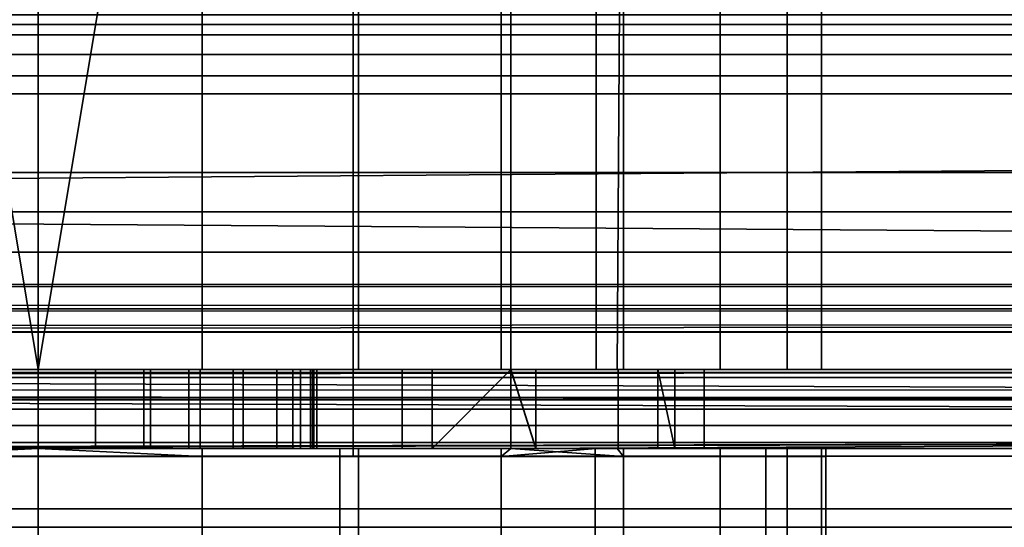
# Model space of a CAD drawing. Header units: millimetres. Extents: x -503 to 6703, y -110 to 193.
# Tile 409 of 656: x 1195.76 to 1208.27, y -29 to -22.56. Entities that reach past the tile are written whole.
import ezdxf

# ---------------------------------------------------------------- set-up
doc = ezdxf.new("R2010")
doc.units = ezdxf.units.MM
doc.layers.add('151', color=7, linetype='Continuous', true_color=0xffffff)

# ---------------------------------------------------------------- blocks, each defined once
blk = doc.blocks.new('UG_SURFACE_106')
at = {"layer": '151', "color": 252, "linetype": 'Continuous', "lineweight": 35}
for points in [[(1192, -13.4, 1108), (1200, -13.4, 1108), (1200, -28.1, 1108), (1192, -28.1, 1108)], [(1200, -13.4, 1100), (1192, -13.4, 1100), (1192, -28.1, 1100), (1200, -28.1, 1100)], [(1200, -13.4, 1108), (1200, -13.4, 1100), (1200, -28.1, 1100), (1200, -28.1, 1108)], [(1218, -14.5, 1159), (1144, -14.5, 1159), (1144, -27, 1159), (1218, -27, 1159)], [(1144, -14.5, 1002), (1218, -14.5, 1002), (1218, -27, 1002), (1144, -27, 1002)], [(1202, -14.5, 1003), (1190, -14.5, 1003), (1190, -27, 1003), (1202, -27, 1003)], [(1190, -14.5, 1158), (1202, -14.5, 1158), (1202, -27, 1158), (1190, -27, 1158)], [(1196, -14.5, 1094), (1196, -27, 1094), (1191.933, -27, 1094.864), (1191.933, -14.5, 1094.864)], [(1198.079, -14.5, 1113.781), (1193.921, -14.5, 1113.781), (1196, -27, 1114)], [(1193.921, -14.5, 1113.781), (1193.921, -27, 1113.781), (1196, -27, 1114)], [(1200.067, -14.5, 1094.864), (1200.067, -27, 1094.864), (1196, -27, 1094), (1196, -14.5, 1094)], [(1196, -27, 1114), (1198.079, -27, 1113.781), (1198.079, -14.5, 1113.781)], [(1198.079, -14.5, 1113.781), (1198.079, -27, 1113.781), (1201.878, -27, 1112.09), (1201.878, -14.5, 1112.09)], [(1202, -27, 1096.269), (1200.067, -27, 1094.864), (1200.067, -14.5, 1094.864), (1202, -14.5, 1096.269)], [(1202, -14.5, 1111.955), (1201.878, -14.5, 1112.09), (1201.878, -27, 1112.09), (1202, -27, 1111.955)], [(1208.75, -14.5, 1003), (1202, -14.5, 1003), (1202, -27, 1003), (1208.75, -27, 1003)], [(1202, -14.5, 1158), (1208.75, -14.5, 1158), (1208.75, -27, 1158), (1202, -27, 1158)], [(1203.085, -14.5, 1110.75), (1202, -14.5, 1111.955), (1202, -27, 1111.955), (1203.085, -27, 1110.75)], [(1203.351, -27, 1097.25), (1202, -27, 1096.269), (1202, -14.5, 1096.269), (1203.431, -14.5, 1097.309)], [(1203.085, -27, 1110.75), (1204.66, -27, 1109), (1204.66, -14.5, 1109), (1203.085, -14.5, 1110.75)], [(1203.431, -14.5, 1097.309), (1203.431, -27, 1097.309), (1203.351, -27, 1097.25)], [(1205.511, -14.5, 1100.91), (1205.511, -27, 1100.91), (1203.431, -27, 1097.309), (1203.431, -14.5, 1097.309)], [(1204.66, -14.5, 1109), (1204.66, -27, 1109), (1205.945, -27, 1105.045), (1205.945, -14.5, 1105.045)], [(1205.945, -14.5, 1105.045), (1205.945, -27, 1105.045), (1205.511, -27, 1100.91), (1205.511, -14.5, 1100.91)], [(1218, -27, 1159), (1144, -27, 1159), (1144, -27.383, 1158.924), (1217.968, -27.383, 1158.924)], [(1217.968, -27.383, 1002.076), (1144, -27.383, 1002.076), (1144, -27, 1002), (1218, -27, 1002)], [(1202, -27, 1129.75), (1190, -27, 1129.75), (1195.272, -27, 1145.576), (1196.728, -27, 1145.576)], [(1190, -27, 1158), (1202, -27, 1158), (1196, -27, 1152.5), (1194.576, -27, 1152.197)], [(1190, -27, 1090.5), (1202, -27, 1090.5), (1196, -27, 1087), (1194.661, -27, 1086.734)], [(1192.5, -27, 1081.5), (1196, -27, 1040.5), (1192.544, -27, 1039.765), (1190, -27, 1090.5)], [(1190, -27, 1003), (1194.087, -27, 1008.381), (1196, -27, 1008)], [(1196, -27, 1008), (1197.913, -27, 1008.381), (1202, -27, 1003), (1190, -27, 1003)], [(1202, -27, 1090.5), (1190, -27, 1090.5), (1196, -27, 1094), (1200.067, -27, 1094.864)], [(1191.933, -27, 1094.864), (1196, -27, 1094), (1190, -27, 1090.5)], [(1196, -27, 1114), (1193.921, -27, 1113.781), (1190, -27, 1129.75), (1202, -27, 1129.75)], [(1199.457, -27, 1039.765), (1192.5, -27, 1081.5), (1192.766, -27, 1080.161)], [(1192.5, -27, 1081.5), (1199.457, -27, 1039.765), (1196, -27, 1040.5)], [(1192.544, -28, 1039.765), (1192.544, -27, 1039.765), (1196, -27, 1040.5), (1196, -28, 1040.5)], [(1202, -27, 1037.918), (1192.766, -27, 1080.161), (1193.525, -27, 1079.025)], [(1192.766, -27, 1080.161), (1202, -27, 1037.918), (1199.457, -27, 1039.765)], [(1193.525, -27, 1079.025), (1194.661, -27, 1078.266), (1202, -27, 1037.918)], [(1196, -28, 1008), (1196, -27, 1008), (1194.087, -27, 1008.381), (1194.087, -28, 1008.381)], [(1194.576, -28, 1152.197), (1194.576, -27, 1152.197), (1196, -27, 1152.5), (1196, -28, 1152.5)], [(1194.661, -28, 1086.734), (1194.661, -27, 1086.734), (1196, -27, 1087), (1196, -28, 1087)], [(1196, -28, 1078), (1196, -27, 1078), (1194.661, -27, 1078.266), (1194.661, -28, 1078.266)], [(1202, -27, 1037.918), (1194.661, -27, 1078.266), (1196, -27, 1078)], [(1196.728, -28, 1145.576), (1196.728, -27, 1145.576), (1195.272, -27, 1145.576), (1195.272, -28, 1145.576)], [(1196, -28, 1040.5), (1196, -27, 1040.5), (1199.457, -27, 1039.765), (1199.457, -28, 1039.765)], [(1197.913, -28, 1008.381), (1197.913, -27, 1008.381), (1196, -27, 1008), (1196, -28, 1008)], [(1196, -28, 1087), (1196, -27, 1087), (1197.339, -27, 1086.734), (1197.339, -28, 1086.734)], [(1197.339, -28, 1078.266), (1197.339, -27, 1078.266), (1196, -27, 1078), (1196, -28, 1078)], [(1196, -28, 1152.5), (1196, -27, 1152.5), (1197.424, -27, 1152.197), (1197.424, -28, 1152.197)], [(1196, -27, 1078), (1197.339, -27, 1078.266), (1202, -27, 1037.918)], [(1197.339, -27, 1086.734), (1196, -27, 1087), (1202, -27, 1090.5)], [(1202, -27, 1129.75), (1198.079, -27, 1113.781), (1196, -27, 1114)], [(1197.424, -27, 1152.197), (1196, -27, 1152.5), (1202, -27, 1158)], [(1198.057, -28, 1146.168), (1198.057, -27, 1146.168), (1196.728, -27, 1145.576), (1196.728, -28, 1145.576)], [(1196.728, -27, 1145.576), (1198.057, -27, 1146.168), (1202, -27, 1129.75)], [(1197.339, -28, 1086.734), (1197.339, -27, 1086.734), (1198.475, -27, 1085.975), (1198.475, -28, 1085.975)], [(1198.475, -28, 1079.025), (1198.475, -27, 1079.025), (1197.339, -27, 1078.266), (1197.339, -28, 1078.266)], [(1198.475, -27, 1085.975), (1197.339, -27, 1086.734), (1202, -27, 1090.5)], [(1202, -27, 1037.918), (1197.339, -27, 1078.266), (1198.475, -27, 1079.025)], [(1197.424, -28, 1152.197), (1197.424, -27, 1152.197), (1198.601, -27, 1151.342), (1198.601, -28, 1151.342)], [(1202, -27, 1158), (1198.601, -27, 1151.342), (1197.424, -27, 1152.197)], [(1199.535, -28, 1009.465), (1199.535, -27, 1009.465), (1197.913, -27, 1008.381), (1197.913, -28, 1008.381)], [(1202, -27, 1003), (1197.913, -27, 1008.381), (1199.535, -27, 1009.465)], [(1199.031, -28, 1147.25), (1199.031, -27, 1147.25), (1198.057, -27, 1146.168), (1198.057, -28, 1146.168)], [(1202, -27, 1129.75), (1198.057, -27, 1146.168), (1199.031, -27, 1147.25)], [(1202, -27, 1129.75), (1201.878, -27, 1112.09), (1198.079, -27, 1113.781)], [(1198.475, -28, 1085.975), (1198.475, -27, 1085.975), (1199.234, -27, 1084.839), (1199.234, -28, 1084.839)], [(1199.234, -28, 1080.161), (1199.234, -27, 1080.161), (1198.475, -27, 1079.025), (1198.475, -28, 1079.025)], [(1202, -27, 1090.5), (1199.234, -27, 1084.839), (1198.475, -27, 1085.975)], [(1198.475, -27, 1079.025), (1199.234, -27, 1080.161), (1202, -27, 1037.918)], [(1198.601, -28, 1151.342), (1198.601, -27, 1151.342), (1199.329, -27, 1150.082), (1199.329, -28, 1150.082)], [(1202, -27, 1158), (1199.329, -27, 1150.082), (1198.601, -27, 1151.342)], [(1199.481, -28, 1148.634), (1199.481, -27, 1148.634), (1199.031, -27, 1147.25), (1199.031, -28, 1147.25)], [(1199.031, -27, 1147.25), (1199.481, -27, 1148.634), (1202, -27, 1129.75)], [(1199.234, -28, 1084.839), (1199.234, -27, 1084.839), (1199.5, -27, 1083.5), (1199.5, -28, 1083.5)], [(1199.5, -28, 1081.5), (1199.5, -27, 1081.5), (1199.234, -27, 1080.161), (1199.234, -28, 1080.161)], [(1202, -27, 1090.5), (1202, -27, 1037.918), (1199.234, -27, 1080.161), (1199.5, -27, 1081.5)], [(1199.5, -27, 1083.5), (1199.234, -27, 1084.839), (1202, -27, 1090.5)], [(1199.329, -28, 1150.082), (1199.329, -27, 1150.082), (1199.481, -27, 1148.634), (1199.481, -28, 1148.634)], [(1199.481, -27, 1148.634), (1199.329, -27, 1150.082), (1202, -27, 1158), (1202, -27, 1129.75)], [(1202, -28, 1037.918), (1199.457, -28, 1039.765), (1199.457, -27, 1039.765), (1202, -27, 1037.918)], [(1199.5, -27, 1083.5), (1199.5, -27, 1081.5), (1199.5, -28, 1081.5), (1199.5, -28, 1083.5)], [(1202, -27, 1090.5), (1199.5, -27, 1081.5), (1199.5, -27, 1083.5)], [(1200.619, -28, 1011.087), (1200.619, -27, 1011.087), (1199.535, -27, 1009.465), (1199.535, -28, 1009.465)], [(1199.535, -27, 1009.465), (1200.619, -27, 1011.087), (1202, -27, 1003)], [(1200.067, -27, 1094.864), (1202, -27, 1096.269), (1202, -27, 1090.5)], [(1201, -28, 1013), (1201, -27, 1013), (1200.619, -27, 1011.087), (1200.619, -28, 1011.087)], [(1202, -27, 1014.25), (1202, -27, 1003), (1200.619, -27, 1011.087), (1201, -27, 1013)], [(1202, -27, 1026.238), (1201, -27, 1025.126), (1201, -28, 1025.126), (1202, -28, 1026.238)], [(1201, -28, 1014.25), (1201, -28, 1025.126), (1201, -27, 1025.126), (1201, -27, 1014.25)], [(1201, -27, 1014.25), (1201, -27, 1013), (1201, -28, 1013), (1201, -28, 1014.25)], [(1201, -27, 1013), (1201, -27, 1014.25), (1202, -27, 1014.25)], [(1202, -27, 1026.238), (1202, -27, 1014.25), (1201, -27, 1014.25), (1201, -27, 1025.126)], [(1202, -27, 1129.75), (1202, -27, 1111.955), (1201.878, -27, 1112.09)], [(1202, -27, 1037.918), (1202.316, -27, 1037.689), (1202.316, -28, 1037.689), (1202, -28, 1037.918)], [(1202, -28, 1026.238), (1203.363, -28, 1027.753), (1203.363, -27, 1027.753), (1202, -27, 1026.238)], [(1208.75, -27, 1014.25), (1202, -27, 1014.25), (1202, -27, 1026.238), (1203.363, -27, 1027.753)], [(1208.75, -27, 1090.5), (1202, -27, 1090.5), (1202, -27, 1096.269), (1203.351, -27, 1097.25)], [(1208.75, -27, 1110.75), (1203.085, -27, 1110.75), (1202, -27, 1111.955)], [(1202, -27, 1111.955), (1202, -27, 1129.75), (1208.75, -27, 1129.75), (1208.75, -27, 1110.75)], [(1202.316, -27, 1037.689), (1202, -27, 1037.918), (1202, -27, 1090.5), (1208.75, -27, 1090.5)], [(1208.75, -27, 1158), (1208.75, -27, 1129.75), (1202, -27, 1129.75), (1202, -27, 1158)], [(1208.75, -27, 1014.25), (1208.75, -27, 1003), (1202, -27, 1003), (1202, -27, 1014.25)], [(1203.869, -28, 1035), (1202.316, -28, 1037.689), (1202.316, -27, 1037.689), (1203.869, -27, 1035)], [(1208.75, -27, 1090.5), (1208.75, -27, 1035), (1203.869, -27, 1035), (1202.316, -27, 1037.689)], [(1204.66, -27, 1109), (1203.085, -27, 1110.75), (1208.75, -27, 1110.75)], [(1208.75, -27, 1097.25), (1203.351, -27, 1097.25), (1203.431, -27, 1097.309)], [(1203.351, -27, 1097.25), (1208.75, -27, 1097.25), (1208.75, -27, 1090.5)], [(1204.454, -28, 1031.115), (1204.454, -27, 1031.115), (1203.363, -27, 1027.753), (1203.363, -28, 1027.753)], [(1203.363, -27, 1027.753), (1204.454, -27, 1031.115), (1208.75, -27, 1035), (1208.75, -27, 1014.25)], [(1203.431, -27, 1097.309), (1205.511, -27, 1100.91), (1208.75, -27, 1097.25)], [(1203.869, -27, 1035), (1204.083, -27, 1034.629), (1204.083, -28, 1034.629), (1203.869, -28, 1035)], [(1204.083, -27, 1034.629), (1203.869, -27, 1035), (1208.75, -27, 1035)], [(1204.083, -28, 1034.629), (1204.083, -27, 1034.629), (1204.454, -27, 1031.115), (1204.454, -28, 1031.115)], [(1208.75, -27, 1035), (1204.454, -27, 1031.115), (1204.083, -27, 1034.629)], [(1208.75, -27, 1110.75), (1205.945, -27, 1105.045), (1204.66, -27, 1109)], [(1205.511, -27, 1100.91), (1205.945, -27, 1105.045), (1208.75, -27, 1110.75), (1208.75, -27, 1097.25)], [(1217.968, -27.383, 1158.924), (1144, -27.383, 1158.924), (1144, -27.707, 1158.707), (1217.879, -27.707, 1158.707)], [(1217.879, -27.707, 1002.293), (1144, -27.707, 1002.293), (1144, -27.383, 1002.076), (1217.968, -27.383, 1002.076)], [(1217.879, -27.707, 1158.707), (1144, -27.707, 1158.707), (1144, -27.924, 1158.383), (1217.744, -27.924, 1158.383)], [(1217.744, -27.924, 1002.617), (1144, -27.924, 1002.617), (1144, -27.707, 1002.293), (1217.879, -27.707, 1002.293)], [(1217.744, -27.924, 1158.383), (1144, -27.924, 1158.383), (1144, -28, 1158), (1183.25, -28, 1158)], [(1144, -27.924, 1002.617), (1217.744, -27.924, 1002.617), (1190, -28, 1003), (1186.75, -28, 1003)], [(1217.744, -27.924, 1158.383), (1183.25, -28, 1158), (1186.75, -28, 1158)], [(1217.744, -27.924, 1158.383), (1186.75, -28, 1158), (1190, -28, 1158)], [(1190, -28, 1158), (1202, -28, 1158), (1217.744, -27.924, 1158.383)], [(1217.744, -27.924, 1002.617), (1202, -28, 1003), (1190, -28, 1003)], [(1202, -28, 1158), (1190, -28, 1158), (1196, -28, 1152.5), (1197.424, -28, 1152.197)], [(1190, -28, 1129.75), (1202, -28, 1129.75), (1196.728, -28, 1145.576), (1195.272, -28, 1145.576)], [(1194.576, -28, 1152.197), (1196, -28, 1152.5), (1190, -28, 1158)], [(1190, -28, 1090.5), (1194.661, -28, 1086.734), (1196, -28, 1087)], [(1196, -28, 1087), (1197.339, -28, 1086.734), (1202, -28, 1090.5), (1190, -28, 1090.5)], [(1196, -28, 1008), (1194.087, -28, 1008.381), (1190, -28, 1003), (1202, -28, 1003)], [(1190, -28, 1090.5), (1202, -28, 1090.5), (1196, -28, 1094), (1191.933, -28, 1094.864)], [(1190, -28, 1129.75), (1193.921, -28, 1113.781), (1196, -28, 1114)], [(1196, -28, 1114), (1198.079, -28, 1113.781), (1202, -28, 1129.75), (1190, -28, 1129.75)], [(1196, -28, 1094), (1196, -28.1, 1094), (1191.933, -28.1, 1094.864), (1191.933, -28, 1094.864)], [(1192.544, -28, 1039.765), (1196, -28, 1040.5), (1196, -28, 1078), (1194.661, -28, 1078.266)], [(1196, -28, 1114), (1193.921, -28.1, 1113.781), (1198.079, -28.1, 1113.781)], [(1196, -28, 1114), (1193.921, -28, 1113.781), (1193.921, -28.1, 1113.781)], [(1197.339, -28, 1078.266), (1196, -28, 1078), (1196, -28, 1040.5), (1199.457, -28, 1039.765)], [(1202, -28, 1003), (1197.913, -28, 1008.381), (1196, -28, 1008)], [(1200.067, -28, 1094.864), (1196, -28, 1094), (1202, -28, 1090.5)], [(1198.079, -28.1, 1113.781), (1198.079, -28, 1113.781), (1196, -28, 1114)], [(1200.067, -28, 1094.864), (1200.067, -28.1, 1094.864), (1196, -28.1, 1094), (1196, -28, 1094)], [(1198.057, -28, 1146.168), (1196.728, -28, 1145.576), (1202, -28, 1129.75)], [(1198.475, -28, 1079.025), (1197.339, -28, 1078.266), (1199.457, -28, 1039.765)], [(1202, -28, 1090.5), (1197.339, -28, 1086.734), (1198.475, -28, 1085.975)], [(1197.424, -28, 1152.197), (1198.601, -28, 1151.342), (1202, -28, 1158)], [(1199.535, -28, 1009.465), (1197.913, -28, 1008.381), (1202, -28, 1003)], [(1199.031, -28, 1147.25), (1198.057, -28, 1146.168), (1202, -28, 1129.75)], [(1198.079, -28, 1113.781), (1201.878, -28, 1112.09), (1202, -28, 1129.75)], [(1198.079, -28, 1113.781), (1198.079, -28.1, 1113.781), (1201.878, -28.1, 1112.09), (1201.878, -28, 1112.09)], [(1199.457, -28, 1039.765), (1199.234, -28, 1080.161), (1198.475, -28, 1079.025)], [(1198.475, -28, 1085.975), (1199.234, -28, 1084.839), (1202, -28, 1090.5)], [(1198.601, -28, 1151.342), (1199.329, -28, 1150.082), (1202, -28, 1158)], [(1202, -28, 1129.75), (1199.481, -28, 1148.634), (1199.031, -28, 1147.25)], [(1202, -28, 1090.5), (1199.234, -28, 1084.839), (1199.5, -28, 1083.5)], [(1199.5, -28, 1081.5), (1199.234, -28, 1080.161), (1199.457, -28, 1039.765), (1202, -28, 1090.5)], [(1202, -28, 1129.75), (1202, -28, 1158), (1199.329, -28, 1150.082), (1199.481, -28, 1148.634)], [(1199.457, -28, 1039.765), (1202, -28, 1037.918), (1202, -28, 1090.5)], [(1202, -28, 1090.5), (1199.5, -28, 1083.5), (1199.5, -28, 1081.5)], [(1202, -28, 1003), (1200.619, -28, 1011.087), (1199.535, -28, 1009.465)], [(1202, -28, 1090.5), (1202, -28, 1096.269), (1200.067, -28, 1094.864)], [(1203.431, -28.1, 1097.309), (1200.067, -28.1, 1094.864), (1200.067, -28, 1094.864), (1202, -28, 1096.269)], [(1201, -28, 1013), (1200.619, -28, 1011.087), (1202, -28, 1003), (1202, -28, 1014.25)], [(1202, -28, 1014.25), (1201, -28, 1014.25), (1201, -28, 1013)], [(1201, -28, 1014.25), (1202, -28, 1014.25), (1202, -28, 1026.238), (1201, -28, 1025.126)], [(1201.878, -28, 1112.09), (1202, -28, 1111.955), (1202, -28, 1129.75)], [(1201.878, -28.1, 1112.09), (1204.66, -28.1, 1109), (1204.66, -28, 1109), (1203.085, -28, 1110.75)], [(1203.085, -28, 1110.75), (1202, -28, 1111.955), (1201.878, -28.1, 1112.09)], [(1202, -28, 1111.955), (1201.878, -28, 1112.09), (1201.878, -28.1, 1112.09)], [(1217.744, -27.924, 1158.383), (1202, -28, 1158), (1208.75, -28, 1158)], [(1217.744, -27.924, 1002.617), (1208.75, -28, 1003), (1202, -28, 1003)], [(1208.75, -28, 1090.5), (1202, -28, 1090.5), (1202, -28, 1037.918), (1202.316, -28, 1037.689)], [(1208.75, -28, 1110.75), (1208.75, -28, 1129.75), (1202, -28, 1129.75), (1202, -28, 1111.955)], [(1203.351, -28, 1097.25), (1202, -28, 1096.269), (1202, -28, 1090.5), (1208.75, -28, 1090.5)], [(1202, -28, 1111.955), (1203.085, -28, 1110.75), (1208.75, -28, 1110.75)], [(1203.363, -28, 1027.753), (1202, -28, 1026.238), (1202, -28, 1014.25), (1208.75, -28, 1014.25)], [(1202, -28, 1158), (1202, -28, 1129.75), (1208.75, -28, 1129.75), (1208.75, -28, 1158)], [(1202, -28, 1014.25), (1202, -28, 1003), (1208.75, -28, 1003), (1208.75, -28, 1014.25)], [(1202, -28, 1096.269), (1203.351, -28, 1097.25), (1203.431, -28.1, 1097.309)], [(1202.316, -28, 1037.689), (1203.869, -28, 1035), (1208.75, -28, 1035), (1208.75, -28, 1090.5)], [(1208.75, -28, 1110.75), (1203.085, -28, 1110.75), (1204.66, -28, 1109)], [(1208.75, -28, 1090.5), (1208.75, -28, 1097.25), (1203.351, -28, 1097.25)], [(1203.431, -28, 1097.309), (1203.351, -28, 1097.25), (1208.75, -28, 1097.25)], [(1203.351, -28, 1097.25), (1203.431, -28, 1097.309), (1203.431, -28.1, 1097.309)], [(1208.75, -28, 1014.25), (1208.75, -28, 1035), (1204.454, -28, 1031.115), (1203.363, -28, 1027.753)], [(1208.75, -28, 1097.25), (1205.511, -28, 1100.91), (1203.431, -28, 1097.309)], [(1205.511, -28, 1100.91), (1205.511, -28.1, 1100.91), (1203.431, -28.1, 1097.309), (1203.431, -28, 1097.309)], [(1208.75, -28, 1035), (1203.869, -28, 1035), (1204.083, -28, 1034.629)], [(1204.083, -28, 1034.629), (1204.454, -28, 1031.115), (1208.75, -28, 1035)], [(1204.66, -28, 1109), (1205.945, -28, 1105.045), (1208.75, -28, 1110.75)], [(1204.66, -28, 1109), (1204.66, -28.1, 1109), (1205.945, -28.1, 1105.045), (1205.945, -28, 1105.045)], [(1208.75, -28, 1097.25), (1208.75, -28, 1110.75), (1205.945, -28, 1105.045), (1205.511, -28, 1100.91)], [(1205.945, -28, 1105.045), (1205.945, -28.1, 1105.045), (1205.511, -28.1, 1100.91), (1205.511, -28, 1100.91)], [(1200, -28.1, 1100), (1192, -28.1, 1100), (1191.933, -28.1, 1094.864), (1196, -28.1, 1094)], [(1192, -28.1, 1108), (1200, -28.1, 1108), (1198.079, -28.1, 1113.781), (1193.921, -28.1, 1113.781)], [(1196, -28.1, 1094), (1200.067, -28.1, 1094.864), (1200, -28.1, 1100)], [(1200, -28.1, 1108), (1201.878, -28.1, 1112.09), (1198.079, -28.1, 1113.781)], [(1200, -28.1, 1108), (1200, -28.1, 1100), (1205.511, -28.1, 1100.91), (1205.945, -28.1, 1105.045)], [(1200, -28.1, 1100), (1203.431, -28.1, 1097.309), (1205.511, -28.1, 1100.91)], [(1205.945, -28.1, 1105.045), (1204.66, -28.1, 1109), (1200, -28.1, 1108)], [(1200.067, -28.1, 1094.864), (1203.431, -28.1, 1097.309), (1200, -28.1, 1100)], [(1204.66, -28.1, 1109), (1201.878, -28.1, 1112.09), (1200, -28.1, 1108)]]:
    blk.add_3dface(points, dxfattribs=at)
blk = doc.blocks.new('UG_SURFACE_117')
at = {"layer": '151', "color": 250, "linetype": 'Continuous', "lineweight": 35}
for points in [[(1141.5, -21.648, 0.728), (1858.5, -21.648, 0.728), (1858.5, -22.621, 1.379), (1141.5, -22.621, 1.379)], [(1141.5, -23.5, 23.5), (1858.5, -23.5, 23.5), (1858.5, -22.5, 23.5), (1141.5, -22.5, 23.5)], [(1141.5, -22.621, 1.379), (1858.5, -22.621, 1.379), (1858.5, -23.272, 2.352), (1141.5, -23.272, 2.352)], [(1141.5, -23.272, 2.352), (1858.5, -23.272, 2.352), (1858.5, -23.5, 3.5), (1141.5, -23.5, 3.5)], [(1141.5, -23.5, 3.5), (1858.5, -23.5, 3.5), (1858.5, -23.5, 23.5), (1141.5, -23.5, 23.5)]]:
    blk.add_3dface(points, dxfattribs=at)
blk = doc.blocks.new('UG_SURFACE_118')
at = {"layer": '151', "color": 252, "linetype": 'Continuous', "lineweight": 35}
for points in [[(1141.5, -20.228, 24), (1858.5, -20.228, 24), (1858.5, -23.5, 24), (1141.5, -23.5, 24)], [(1141.5, -24.5, 30.5), (1858.5, -24.5, 30.5), (1858.5, -20.25, 30.5), (1141.5, -20.25, 30.5)], [(1141.5, -23, 28), (1858.5, -23, 28), (1858.5, -23.5, 29.5), (1141.5, -23.5, 29.5)], [(1141.5, -23.5, 26.5), (1858.5, -23.5, 26.5), (1858.5, -23, 28), (1141.5, -23, 28)], [(1141.5, -23.5, 0.5), (1858.5, -23.5, 0.5), (1858.5, -24.5, 0.5), (1141.5, -24.5, 0.5)], [(1141.5, -23.5, 24), (1858.5, -23.5, 24), (1858.5, -23.5, 0.5), (1141.5, -23.5, 0.5)], [(1141.5, -23.5, 29.5), (1858.5, -23.5, 29.5), (1858.5, -24.5, 29.5), (1141.5, -24.5, 29.5)], [(1141.5, -24.5, 26.5), (1858.5, -24.5, 26.5), (1858.5, -23.5, 26.5), (1141.5, -23.5, 26.5)], [(1141.5, -24.5, 0.5), (1858.5, -24.5, 0.5), (1858.5, -24.5, 26.5), (1141.5, -24.5, 26.5)], [(1141.5, -24.5, 29.5), (1858.5, -24.5, 29.5), (1858.5, -24.5, 30.5), (1141.5, -24.5, 30.5)]]:
    blk.add_3dface(points, dxfattribs=at)
blk = doc.blocks.new('UG_SURFACE_141')
at = {"layer": '151', "color": 35, "linetype": 'Continuous', "lineweight": 35}
for points in [[(1192, -13.4, 1108), (1200, -13.4, 1108), (1200, -28.1, 1108), (1192, -28.1, 1108)], [(1200, -13.4, 1100), (1192, -13.4, 1100), (1192, -28.1, 1100), (1200, -28.1, 1100)], [(1200, -13.4, 1108), (1200, -13.4, 1100), (1200, -28.1, 1100), (1200, -28.1, 1108)], [(1144, -14.5, 1002), (1218, -14.5, 1002), (1218, -27, 1002), (1144, -27, 1002)], [(1218, -14.5, 1159), (1144, -14.5, 1159), (1144, -27, 1159), (1218, -27, 1159)], [(1202, -14.5, 1003), (1190, -14.5, 1003), (1190, -27, 1003), (1202, -27, 1003)], [(1190, -14.5, 1158), (1202, -14.5, 1158), (1202, -27, 1158), (1190, -27, 1158)], [(1196, -14.5, 1094), (1196, -27, 1094), (1191.933, -27, 1094.864), (1191.933, -14.5, 1094.864)], [(1198.079, -14.5, 1113.781), (1193.921, -14.5, 1113.781), (1196, -27, 1114)], [(1193.921, -14.5, 1113.781), (1193.921, -27, 1113.781), (1196, -27, 1114)], [(1200.067, -14.5, 1094.864), (1200.067, -27, 1094.864), (1196, -27, 1094), (1196, -14.5, 1094)], [(1196, -27, 1114), (1198.079, -27, 1113.781), (1198.079, -14.5, 1113.781)], [(1198.079, -14.5, 1113.781), (1198.079, -27, 1113.781), (1201.878, -27, 1112.09), (1201.878, -14.5, 1112.09)], [(1202, -27, 1096.269), (1200.067, -27, 1094.864), (1200.067, -14.5, 1094.864), (1202, -14.5, 1096.269)], [(1202, -14.5, 1111.955), (1201.878, -14.5, 1112.09), (1201.878, -27, 1112.09), (1202, -27, 1111.955)], [(1208.75, -14.5, 1003), (1202, -14.5, 1003), (1202, -27, 1003), (1208.75, -27, 1003)], [(1202, -14.5, 1158), (1208.75, -14.5, 1158), (1208.75, -27, 1158), (1202, -27, 1158)], [(1203.085, -14.5, 1110.75), (1202, -14.5, 1111.955), (1202, -27, 1111.955), (1203.085, -27, 1110.75)], [(1203.351, -27, 1097.25), (1202, -27, 1096.269), (1202, -14.5, 1096.269), (1203.431, -14.5, 1097.309)], [(1203.085, -27, 1110.75), (1204.66, -27, 1109), (1204.66, -14.5, 1109), (1203.085, -14.5, 1110.75)], [(1203.431, -14.5, 1097.309), (1203.431, -27, 1097.309), (1203.351, -27, 1097.25)], [(1205.511, -14.5, 1100.91), (1205.511, -27, 1100.91), (1203.431, -27, 1097.309), (1203.431, -14.5, 1097.309)], [(1204.66, -14.5, 1109), (1204.66, -27, 1109), (1205.945, -27, 1105.045), (1205.945, -14.5, 1105.045)], [(1205.945, -14.5, 1105.045), (1205.945, -27, 1105.045), (1205.511, -27, 1100.91), (1205.511, -14.5, 1100.91)], [(1859, -30, 2017), (1859, -19.41, 2017), (1141, -19.41, 2017), (1141, -24.75, 2017)], [(1143, -19.41, 30.5), (1857, -19.41, 30.5), (1141, -25, 30.5), (1141, -24.75, 30.5)], [(1857, -19.41, 30.5), (1859, -19.41, 30.5), (1859, -25, 30.5), (1141, -25, 30.5)], [(1231, -22.753, 1171.853), (1144, -22.753, 1171.853), (1144, -19.5, 1172.5), (1231, -19.5, 1172.5)], [(1231, -19.5, 996.5), (1144, -19.5, 996.5), (1144, -22.753, 997.147), (1231, -22.753, 997.147)], [(1231, -25.51, 1170.01), (1144, -25.51, 1170.01), (1144, -22.753, 1171.853), (1231, -22.753, 1171.853)], [(1231, -22.753, 997.147), (1144, -22.753, 997.147), (1144, -25.51, 998.99), (1231, -25.51, 998.99)], [(1141, -24.75, 2017), (1141, -30, 2017), (1859, -30, 2017)], [(1141, -30), (1141, -25), (1859, -25), (1859, -30)], [(1141, -25), (1141, -25, 30.5), (1859, -25, 30.5), (1859, -25)], [(1231, -27.353, 1167.253), (1144, -27.353, 1167.253), (1144, -25.51, 1170.01), (1231, -25.51, 1170.01)], [(1231, -25.51, 998.99), (1144, -25.51, 998.99), (1144, -27.353, 1001.747), (1231, -27.353, 1001.747)], [(1144, -27, 1002), (1218, -27, 1002), (1217.979, -27.257, 1002.051)], [(1217.979, -27.257, 1002.051), (1144, -27.26, 1002.035), (1144, -27, 1002)], [(1218, -27, 1159), (1144, -27, 1159), (1144, -27.383, 1158.924), (1217.968, -27.383, 1158.924)], [(1202, -27, 1129.75), (1190, -27, 1129.75), (1195.272, -27, 1145.576), (1196.728, -27, 1145.576)], [(1190, -27, 1158), (1202, -27, 1158), (1196, -27, 1152.5), (1194.576, -27, 1152.197)], [(1190, -27, 1090.5), (1202, -27, 1090.5), (1196, -27, 1087), (1194.661, -27, 1086.734)], [(1192.5, -27, 1081.5), (1196, -27, 1040.5), (1192.544, -27, 1039.765), (1190, -27, 1090.5)], [(1190, -27, 1003), (1194.087, -27, 1008.381), (1196, -27, 1008)], [(1196, -27, 1008), (1197.913, -27, 1008.381), (1202, -27, 1003), (1190, -27, 1003)], [(1202, -27, 1090.5), (1190, -27, 1090.5), (1196, -27, 1094), (1200.067, -27, 1094.864)], [(1191.933, -27, 1094.864), (1196, -27, 1094), (1190, -27, 1090.5)], [(1196, -27, 1114), (1193.921, -27, 1113.781), (1190, -27, 1129.75), (1202, -27, 1129.75)], [(1199.457, -27, 1039.765), (1192.5, -27, 1081.5), (1192.766, -27, 1080.161)], [(1192.5, -27, 1081.5), (1199.457, -27, 1039.765), (1196, -27, 1040.5)], [(1192.544, -28, 1039.765), (1192.544, -27, 1039.765), (1196, -27, 1040.5), (1196, -28, 1040.5)], [(1202, -27, 1037.918), (1192.766, -27, 1080.161), (1193.525, -27, 1079.025)], [(1192.766, -27, 1080.161), (1202, -27, 1037.918), (1199.457, -27, 1039.765)], [(1193.525, -27, 1079.025), (1194.661, -27, 1078.266), (1202, -27, 1037.918)], [(1196, -28, 1008), (1196, -27, 1008), (1194.087, -27, 1008.381), (1194.087, -28, 1008.381)], [(1194.576, -28, 1152.197), (1194.576, -27, 1152.197), (1196, -27, 1152.5), (1196, -28, 1152.5)], [(1202, -27, 1037.918), (1194.661, -27, 1078.266), (1196, -27, 1078)], [(1194.661, -28, 1086.734), (1194.661, -27, 1086.734), (1196, -27, 1087), (1196, -28, 1087)], [(1196, -28, 1078), (1196, -27, 1078), (1194.661, -27, 1078.266), (1194.661, -28, 1078.266)], [(1196.728, -28, 1145.576), (1196.728, -27, 1145.576), (1195.272, -27, 1145.576), (1195.272, -28, 1145.576)], [(1196, -28, 1040.5), (1196, -27, 1040.5), (1199.457, -27, 1039.765), (1199.457, -28, 1039.765)], [(1197.913, -28, 1008.381), (1197.913, -27, 1008.381), (1196, -27, 1008), (1196, -28, 1008)], [(1196, -27, 1078), (1197.339, -27, 1078.266), (1202, -27, 1037.918)], [(1197.339, -27, 1086.734), (1196, -27, 1087), (1202, -27, 1090.5)], [(1202, -27, 1129.75), (1198.079, -27, 1113.781), (1196, -27, 1114)], [(1197.424, -27, 1152.197), (1196, -27, 1152.5), (1202, -27, 1158)], [(1196, -28, 1087), (1196, -27, 1087), (1197.339, -27, 1086.734), (1197.339, -28, 1086.734)], [(1197.339, -28, 1078.266), (1197.339, -27, 1078.266), (1196, -27, 1078), (1196, -28, 1078)], [(1196, -28, 1152.5), (1196, -27, 1152.5), (1197.424, -27, 1152.197), (1197.424, -28, 1152.197)], [(1196.728, -27, 1145.576), (1198.057, -27, 1146.168), (1202, -27, 1129.75)], [(1198.057, -28, 1146.168), (1198.057, -27, 1146.168), (1196.728, -27, 1145.576), (1196.728, -28, 1145.576)], [(1198.475, -27, 1085.975), (1197.339, -27, 1086.734), (1202, -27, 1090.5)], [(1202, -27, 1037.918), (1197.339, -27, 1078.266), (1198.475, -27, 1079.025)], [(1197.339, -28, 1086.734), (1197.339, -27, 1086.734), (1198.475, -27, 1085.975), (1198.475, -28, 1085.975)], [(1198.475, -28, 1079.025), (1198.475, -27, 1079.025), (1197.339, -27, 1078.266), (1197.339, -28, 1078.266)], [(1202, -27, 1158), (1198.601, -27, 1151.342), (1197.424, -27, 1152.197)], [(1197.424, -28, 1152.197), (1197.424, -27, 1152.197), (1198.601, -27, 1151.342), (1198.601, -28, 1151.342)], [(1199.535, -28, 1009.465), (1199.535, -27, 1009.465), (1197.913, -27, 1008.381), (1197.913, -28, 1008.381)], [(1202, -27, 1003), (1197.913, -27, 1008.381), (1199.535, -27, 1009.465)], [(1202, -27, 1129.75), (1198.057, -27, 1146.168), (1199.031, -27, 1147.25)], [(1199.031, -28, 1147.25), (1199.031, -27, 1147.25), (1198.057, -27, 1146.168), (1198.057, -28, 1146.168)], [(1202, -27, 1129.75), (1201.878, -27, 1112.09), (1198.079, -27, 1113.781)], [(1202, -27, 1090.5), (1199.234, -27, 1084.839), (1198.475, -27, 1085.975)], [(1198.475, -27, 1079.025), (1199.234, -27, 1080.161), (1202, -27, 1037.918)], [(1198.475, -28, 1085.975), (1198.475, -27, 1085.975), (1199.234, -27, 1084.839), (1199.234, -28, 1084.839)], [(1199.234, -28, 1080.161), (1199.234, -27, 1080.161), (1198.475, -27, 1079.025), (1198.475, -28, 1079.025)], [(1202, -27, 1158), (1199.329, -27, 1150.082), (1198.601, -27, 1151.342)], [(1198.601, -28, 1151.342), (1198.601, -27, 1151.342), (1199.329, -27, 1150.082), (1199.329, -28, 1150.082)], [(1199.031, -27, 1147.25), (1199.481, -27, 1148.634), (1202, -27, 1129.75)], [(1199.481, -28, 1148.634), (1199.481, -27, 1148.634), (1199.031, -27, 1147.25), (1199.031, -28, 1147.25)], [(1202, -27, 1090.5), (1202, -27, 1037.918), (1199.234, -27, 1080.161), (1199.5, -27, 1081.5)], [(1199.5, -27, 1083.5), (1199.234, -27, 1084.839), (1202, -27, 1090.5)], [(1199.234, -28, 1084.839), (1199.234, -27, 1084.839), (1199.5, -27, 1083.5), (1199.5, -28, 1083.5)], [(1199.5, -28, 1081.5), (1199.5, -27, 1081.5), (1199.234, -27, 1080.161), (1199.234, -28, 1080.161)], [(1199.481, -27, 1148.634), (1199.329, -27, 1150.082), (1202, -27, 1158), (1202, -27, 1129.75)], [(1199.329, -28, 1150.082), (1199.329, -27, 1150.082), (1199.481, -27, 1148.634), (1199.481, -28, 1148.634)], [(1202.316, -28, 1037.689), (1199.457, -28, 1039.765), (1199.457, -27, 1039.765), (1202, -27, 1037.918)], [(1202, -27, 1090.5), (1199.5, -27, 1081.5), (1199.5, -27, 1083.5)], [(1199.5, -27, 1083.5), (1199.5, -27, 1081.5), (1199.5, -28, 1081.5), (1199.5, -28, 1083.5)], [(1200.619, -28, 1011.087), (1200.619, -27, 1011.087), (1199.535, -27, 1009.465), (1199.535, -28, 1009.465)], [(1199.535, -27, 1009.465), (1200.619, -27, 1011.087), (1202, -27, 1003)], [(1200.067, -27, 1094.864), (1202, -27, 1096.269), (1202, -27, 1090.5)], [(1201, -28, 1013), (1201, -27, 1013), (1200.619, -27, 1011.087), (1200.619, -28, 1011.087)], [(1202, -27, 1014.25), (1202, -27, 1003), (1200.619, -27, 1011.087), (1201, -27, 1013)], [(1201, -28, 1025.126), (1203.363, -28, 1027.753), (1203.363, -27, 1027.753), (1202, -27, 1026.238)], [(1202, -27, 1026.238), (1201, -27, 1025.126), (1201, -28, 1025.126)], [(1201, -28, 1013), (1201, -28, 1025.126), (1201, -27, 1025.126), (1201, -27, 1014.25)], [(1201, -27, 1014.25), (1201, -27, 1013), (1201, -28, 1013)], [(1201, -27, 1013), (1201, -27, 1014.25), (1202, -27, 1014.25)], [(1202, -27, 1026.238), (1202, -27, 1014.25), (1201, -27, 1014.25), (1201, -27, 1025.126)], [(1202, -27, 1129.75), (1202, -27, 1111.955), (1201.878, -27, 1112.09)], [(1202, -27, 1037.918), (1202.316, -27, 1037.689), (1202.316, -28, 1037.689)], [(1208.75, -27, 1014.25), (1202, -27, 1014.25), (1202, -27, 1026.238), (1203.363, -27, 1027.753)], [(1208.75, -27, 1090.5), (1202, -27, 1090.5), (1202, -27, 1096.269), (1203.351, -27, 1097.25)], [(1208.75, -27, 1110.75), (1203.085, -27, 1110.75), (1202, -27, 1111.955)], [(1202, -27, 1111.955), (1202, -27, 1129.75), (1208.75, -27, 1129.75), (1208.75, -27, 1110.75)], [(1202.316, -27, 1037.689), (1202, -27, 1037.918), (1202, -27, 1090.5), (1208.75, -27, 1090.5)], [(1208.75, -27, 1158), (1208.75, -27, 1129.75), (1202, -27, 1129.75), (1202, -27, 1158)], [(1208.75, -27, 1014.25), (1208.75, -27, 1003), (1202, -27, 1003), (1202, -27, 1014.25)], [(1204.083, -28, 1034.629), (1202.316, -28, 1037.689), (1202.316, -27, 1037.689), (1203.869, -27, 1035)], [(1208.75, -27, 1090.5), (1208.75, -27, 1035), (1203.869, -27, 1035), (1202.316, -27, 1037.689)], [(1204.66, -27, 1109), (1203.085, -27, 1110.75), (1208.75, -27, 1110.75)], [(1208.75, -27, 1097.25), (1203.351, -27, 1097.25), (1203.431, -27, 1097.309)], [(1203.351, -27, 1097.25), (1208.75, -27, 1097.25), (1208.75, -27, 1090.5)], [(1204.454, -28, 1031.115), (1204.454, -27, 1031.115), (1203.363, -27, 1027.753), (1203.363, -28, 1027.753)], [(1203.363, -27, 1027.753), (1204.454, -27, 1031.115), (1208.75, -27, 1035), (1208.75, -27, 1014.25)], [(1203.431, -27, 1097.309), (1205.511, -27, 1100.91), (1208.75, -27, 1097.25)], [(1203.869, -27, 1035), (1204.083, -27, 1034.629), (1204.083, -28, 1034.629)], [(1204.083, -27, 1034.629), (1203.869, -27, 1035), (1208.75, -27, 1035)], [(1204.083, -28, 1034.629), (1204.083, -27, 1034.629), (1204.454, -27, 1031.115), (1204.454, -28, 1031.115)], [(1208.75, -27, 1035), (1204.454, -27, 1031.115), (1204.083, -27, 1034.629)], [(1208.75, -27, 1110.75), (1205.945, -27, 1105.045), (1204.66, -27, 1109)], [(1205.511, -27, 1100.91), (1205.945, -27, 1105.045), (1208.75, -27, 1110.75), (1208.75, -27, 1097.25)], [(1144, -27.26, 1002.035), (1217.979, -27.257, 1002.051), (1217.968, -27.383, 1002.076)], [(1144, -27.26, 1002.035), (1217.968, -27.383, 1002.076), (1217.944, -27.503, 1002.136)], [(1217.944, -27.503, 1002.136), (1144, -27.503, 1002.136), (1144, -27.26, 1002.035)], [(1231, -28, 1164), (1144, -28, 1164), (1144, -27.353, 1167.253), (1231, -27.353, 1167.253)], [(1231, -27.353, 1001.747), (1144, -27.353, 1001.747), (1144, -27.503, 1002.136), (1217.944, -27.503, 1002.136)], [(1217.968, -27.383, 1158.924), (1144, -27.383, 1158.924), (1144, -27.707, 1158.707), (1217.879, -27.707, 1158.707)], [(1217.879, -27.707, 1158.707), (1144, -27.707, 1158.707), (1144, -27.924, 1158.383), (1217.744, -27.924, 1158.383)], [(1217.744, -27.924, 1158.383), (1144, -27.924, 1158.383), (1144, -28, 1158), (1217.586, -28, 1158)], [(1217.586, -28, 1158), (1144, -28, 1158), (1144, -28, 1164), (1231, -28, 1164)], [(1196, -43.5, 1005), (1196, -28, 1005), (1192.173, -28, 1005.761), (1192.173, -43.5, 1005.761)], [(1192.173, -43.5, 1041.239), (1192.173, -28, 1041.239), (1196, -28, 1042), (1196, -43.5, 1042)], [(1196, -28, 1042), (1192.173, -28, 1041.239), (1192.544, -28, 1039.765), (1196, -28, 1040.5)], [(1192.173, -28, 1005.761), (1196, -28, 1005), (1196, -28, 1008), (1194.087, -28, 1008.381)], [(1192.5, -28, 1081.5), (1199.5, -28, 1081.5), (1199.234, -28, 1080.161), (1198.475, -28, 1079.025)], [(1199.5, -28, 1083.5), (1192.5, -28, 1083.5), (1192.766, -28, 1084.839), (1193.525, -28, 1085.975)], [(1192.5, -28, 1081.5), (1192.5, -28, 1083.5), (1199.5, -28, 1083.5), (1199.5, -28, 1081.5)], [(1193.525, -28, 1079.025), (1192.766, -28, 1080.161), (1192.5, -28, 1081.5), (1198.475, -28, 1079.025)], [(1192.969, -28, 1147.25), (1192.519, -28, 1148.634), (1192.671, -28, 1150.082), (1196, -28, 1149)], [(1192.671, -28, 1150.082), (1193.399, -28, 1151.342), (1194.576, -28, 1152.197), (1196, -28, 1149)], [(1195.272, -28, 1145.576), (1193.943, -28, 1146.168), (1192.969, -28, 1147.25), (1196, -28, 1149)], [(1193.525, -28, 1079.025), (1198.475, -28, 1079.025), (1197.339, -28, 1078.266), (1196, -28, 1078)], [(1198.475, -28, 1085.975), (1193.525, -28, 1085.975), (1194.661, -28, 1086.734), (1196, -28, 1087)], [(1196, -28, 1078), (1194.661, -28, 1078.266), (1193.525, -28, 1079.025)], [(1198.475, -28, 1085.975), (1199.234, -28, 1084.839), (1199.5, -28, 1083.5), (1193.525, -28, 1085.975)], [(1194.576, -28, 1152.197), (1196, -28, 1152.5), (1197.424, -28, 1152.197), (1196, -28, 1149)], [(1198.057, -28, 1146.168), (1196.728, -28, 1145.576), (1195.272, -28, 1145.576), (1196, -28, 1149)], [(1199.827, -43.5, 1005.761), (1199.827, -28, 1005.761), (1196, -28, 1005), (1196, -43.5, 1005)], [(1196, -43.5, 1042), (1196, -28, 1042), (1199.827, -28, 1041.239), (1199.827, -43.5, 1041.239)], [(1196, -28, 1040.5), (1199.457, -28, 1039.765), (1199.827, -28, 1041.239), (1196, -28, 1042)], [(1197.913, -28, 1008.381), (1196, -28, 1008), (1196, -28, 1005), (1199.827, -28, 1005.761)], [(1196, -28, 1087), (1197.339, -28, 1086.734), (1198.475, -28, 1085.975)], [(1196, -28, 1149), (1197.424, -28, 1152.197), (1198.601, -28, 1151.342)], [(1198.601, -28, 1151.342), (1199.329, -28, 1150.082), (1199.481, -28, 1148.634), (1196, -28, 1149)], [(1199.481, -28, 1148.634), (1199.031, -28, 1147.25), (1198.057, -28, 1146.168), (1196, -28, 1149)], [(1199.535, -28, 1009.465), (1197.913, -28, 1008.381), (1199.827, -28, 1005.761), (1203.071, -28, 1007.929)], [(1199.457, -28, 1039.765), (1202.316, -28, 1037.689), (1203.071, -28, 1039.071), (1199.827, -28, 1041.239)], [(1203.071, -28, 1007.929), (1205.239, -28, 1011.173), (1200.619, -28, 1011.087), (1199.535, -28, 1009.465)], [(1203.071, -43.5, 1007.929), (1203.071, -28, 1007.929), (1199.827, -28, 1005.761), (1199.827, -43.5, 1005.761)], [(1199.827, -43.5, 1041.239), (1199.827, -28, 1041.239), (1203.071, -28, 1039.071), (1203.071, -43.5, 1039.071)], [(1201, -28, 1013), (1200.619, -28, 1011.087), (1205.239, -28, 1011.173)], [(1201, -28, 1013), (1205.239, -28, 1011.173), (1206, -28, 1015)], [(1206, -28, 1015), (1203.363, -28, 1027.753), (1201, -28, 1025.126), (1201, -28, 1013)], [(1205.239, -28, 1035.827), (1203.071, -28, 1039.071), (1202.316, -28, 1037.689), (1204.083, -28, 1034.629)], [(1205.239, -43.5, 1011.173), (1205.239, -28, 1011.173), (1203.071, -28, 1007.929), (1203.071, -43.5, 1007.929)], [(1203.071, -43.5, 1039.071), (1203.071, -28, 1039.071), (1205.239, -28, 1035.827), (1205.239, -43.5, 1035.827)], [(1206, -28, 1015), (1206, -28, 1032), (1204.454, -28, 1031.115), (1203.363, -28, 1027.753)], [(1204.083, -28, 1034.629), (1204.454, -28, 1031.115), (1206, -28, 1032), (1205.239, -28, 1035.827)], [(1206, -43.5, 1015), (1206, -28, 1015), (1205.239, -28, 1011.173), (1205.239, -43.5, 1011.173)], [(1205.239, -43.5, 1035.827), (1205.239, -28, 1035.827), (1206, -28, 1032), (1206, -43.5, 1032)], [(1206, -28, 1032), (1206, -28, 1015), (1206, -43.5, 1015), (1206, -43.5, 1032)], [(1191.933, -43.5, 1113.135), (1191.933, -28.1, 1113.135), (1196, -28.1, 1114), (1196, -43.5, 1114)], [(1196, -28.1, 1114), (1191.933, -28.1, 1113.135), (1192, -28.1, 1108)], [(1192, -28.1, 1108), (1200, -28.1, 1108), (1200.067, -28.1, 1113.135), (1196, -28.1, 1114)], [(1200, -28.1, 1100), (1192, -28.1, 1100), (1193.921, -28.1, 1094.218), (1198.079, -28.1, 1094.218)], [(1198.079, -43.5, 1094.218), (1198.079, -28.1, 1094.218), (1193.921, -28.1, 1094.218), (1193.921, -43.5, 1094.218)], [(1196, -43.5, 1114), (1196, -28.1, 1114), (1200.067, -28.1, 1113.135), (1200.067, -43.5, 1113.135)], [(1201.878, -43.5, 1095.91), (1201.878, -28.1, 1095.91), (1198.079, -28.1, 1094.218), (1198.079, -43.5, 1094.218)], [(1198.079, -28.1, 1094.218), (1201.878, -28.1, 1095.91), (1200, -28.1, 1100)], [(1200, -28.1, 1100), (1204.66, -28.1, 1099), (1205.945, -28.1, 1102.955)], [(1205.945, -28.1, 1102.955), (1205.511, -28.1, 1107.09), (1200, -28.1, 1108), (1200, -28.1, 1100)], [(1200, -28.1, 1100), (1201.878, -28.1, 1095.91), (1204.66, -28.1, 1099)], [(1200, -28.1, 1108), (1203.431, -28.1, 1110.691), (1200.067, -28.1, 1113.135)], [(1205.511, -28.1, 1107.09), (1203.431, -28.1, 1110.691), (1200, -28.1, 1108)], [(1200.067, -43.5, 1113.135), (1200.067, -28.1, 1113.135), (1203.431, -28.1, 1110.691), (1203.431, -43.5, 1110.691)], [(1204.66, -43.5, 1099), (1204.66, -28.1, 1099), (1201.878, -28.1, 1095.91), (1201.878, -43.5, 1095.91)], [(1203.431, -43.5, 1110.691), (1203.431, -28.1, 1110.691), (1205.511, -28.1, 1107.09), (1205.511, -43.5, 1107.09)], [(1205.945, -43.5, 1102.955), (1205.945, -28.1, 1102.955), (1204.66, -28.1, 1099), (1204.66, -43.5, 1099)], [(1205.511, -43.5, 1107.09), (1205.511, -28.1, 1107.09), (1205.945, -28.1, 1102.955), (1205.945, -43.5, 1102.955)]]:
    blk.add_3dface(points, dxfattribs=at)
blk = doc.blocks.new('UG_SURFACE_168')
at = {"layer": '151', "color": 252, "linetype": 'Continuous', "lineweight": 35}
for points in [[(1135.5, -25.92, 2021.75), (1864.5, -25.92, 2021.75), (1864.5, 14.42, 2021.75), (1135.5, 14.42, 2021.75)], [(1137, -25.92, 2020.25), (1137, 14.42, 2020.25), (1863, 14.42, 2020.25), (1863, -25.92, 2020.25)], [(1082, -14, 2075.25), (1082, -25.92, 2075.25), (1918, -25.92, 2075.25), (1918, -14, 2075.25)], [(1083.5, -14, 2073.75), (1916.5, -14, 2073.75), (1916.5, -25.92, 2073.75), (1083.5, -25.92, 2073.75)], [(1918, -25.92, 2075.25), (1082, -25.92, 2075.25), (1082.059, -26.521, 2075.191)], [(1917.941, -26.521, 2075.191), (1918, -25.92, 2075.25), (1082.059, -26.521, 2075.191)], [(1083.53, -26.228, 2073.72), (1083.5, -25.92, 2073.75), (1916.5, -25.92, 2073.75)], [(1083.53, -26.228, 2073.72), (1916.5, -25.92, 2073.75), (1916.47, -26.228, 2073.72)], [(1864.53, -26.228, 2021.78), (1135.5, -25.92, 2021.75), (1135.47, -26.228, 2021.78)], [(1864.53, -26.228, 2021.78), (1864.5, -25.92, 2021.75), (1135.5, -25.92, 2021.75)], [(1136.941, -26.521, 2020.309), (1863, -25.92, 2020.25), (1863.059, -26.521, 2020.309)], [(1136.941, -26.521, 2020.309), (1137, -25.92, 2020.25), (1863, -25.92, 2020.25)], [(1916.47, -26.228, 2073.72), (1916.38, -26.525, 2073.63), (1083.62, -26.525, 2073.63), (1083.53, -26.228, 2073.72)], [(1135.47, -26.228, 2021.78), (1135.38, -26.525, 2021.87), (1864.62, -26.525, 2021.87)], [(1135.47, -26.228, 2021.78), (1864.62, -26.525, 2021.87), (1864.53, -26.228, 2021.78)], [(1082.059, -26.521, 2075.191), (1082.235, -27.099, 2075.016), (1917.765, -27.099, 2075.016), (1917.941, -26.521, 2075.191)], [(1916.037, -27.037, 2073.287), (1083.963, -27.037, 2073.287), (1083.62, -26.525, 2073.63), (1916.38, -26.525, 2073.63)], [(1864.62, -26.525, 2021.87), (1135.38, -26.525, 2021.87), (1135.037, -27.037, 2022.213), (1864.963, -27.037, 2022.213)], [(1863.059, -26.521, 2020.309), (1136.766, -27.099, 2020.484), (1136.941, -26.521, 2020.309)], [(1863.059, -26.521, 2020.309), (1863.234, -27.099, 2020.484), (1136.766, -27.099, 2020.484)], [(1917.765, -27.099, 2075.016), (1082.235, -27.099, 2075.016), (1082.902, -28.098, 2074.348), (1917.098, -28.098, 2074.348)], [(1915.525, -27.38, 2072.775), (1084.475, -27.38, 2072.775), (1083.963, -27.037, 2073.287), (1916.037, -27.037, 2073.287)], [(1864.963, -27.037, 2022.213), (1135.037, -27.037, 2022.213), (1134.525, -27.38, 2022.725), (1865.475, -27.38, 2022.725)], [(1863.902, -28.098, 2021.152), (1136.098, -28.098, 2021.152), (1136.766, -27.099, 2020.484), (1863.234, -27.099, 2020.484)], [(1914.92, -27.5, 2072.17), (1085.08, -27.5, 2072.17), (1084.475, -27.38, 2072.775), (1915.525, -27.38, 2072.775)], [(1865.475, -27.38, 2022.725), (1134.525, -27.38, 2022.725), (1133.92, -27.5, 2023.33), (1866.08, -27.5, 2023.33)], [(1085.08, -27.5, 2072.17), (1914.92, -27.5, 2072.17), (1866.08, -27.5, 2023.33), (1133.92, -27.5, 2023.33)], [(1917.098, -28.098, 2074.348), (1082.902, -28.098, 2074.348), (1083.901, -28.766, 2073.349), (1916.099, -28.766, 2073.349)], [(1864.901, -28.766, 2022.151), (1135.099, -28.766, 2022.151), (1136.098, -28.098, 2021.152), (1863.902, -28.098, 2021.152)], [(1916.099, -28.766, 2073.349), (1083.901, -28.766, 2073.349), (1085.08, -29, 2072.17), (1914.92, -29, 2072.17)], [(1866.08, -29, 2023.33), (1133.92, -29, 2023.33), (1135.099, -28.766, 2022.151), (1864.901, -28.766, 2022.151)], [(1085.08, -29, 2072.17), (1133.92, -29, 2023.33), (1866.08, -29, 2023.33), (1914.92, -29, 2072.17)]]:
    blk.add_3dface(points, dxfattribs=at)

msp = doc.modelspace()

# ---------------------------------------------------------------- linework, layer by layer
at = {"layer": '151', "color": 252, "linetype": 'Continuous', "lineweight": -3, "true_color": 0x939598}
for p, q in [((1200, -28.1, 1100), (1200, -13.4, 1100)), ((1200, -28.1, 1108), (1200, -13.4, 1108)), ((1200, -28.1, 1100), (1200, -13.4, 1100)), ((1200, -28.1, 1108), (1200, -13.4, 1108)), ((1858.5, -23, 28), (1141.5, -23, 28)), ((1858.5, -23.5, 26.5), (1141.5, -23.5, 26.5)), ((1858.5, -23.5, 0.5), (1141.5, -23.5, 0.5)), ((1858.5, -23.5, 29.5), (1141.5, -23.5, 29.5)), ((1858.5, -23.5, 3.5), (1141.5, -23.5, 3.5)), ((1858.5, -23.5, 23.5), (1141.5, -23.5, 23.5)), ((1858.5, -23.5, 24), (1141.5, -23.5, 24)), ((1858.5, -24.5, 30.5), (1141.5, -24.5, 30.5)), ((1858.5, -24.5, 26.5), (1141.5, -24.5, 26.5)), ((1858.5, -24.5, 29.5), (1141.5, -24.5, 29.5)), ((1858.5, -24.5, 0.5), (1141.5, -24.5, 0.5)), ((1859, -25), (1141, -25)), ((1141, -25, 30.5), (1859, -25, 30.5)), ((1918, -25.92, 2075.25), (1082, -25.92, 2075.25)), ((1916.5, -25.92, 2073.75), (1083.5, -25.92, 2073.75)), ((1864.5, -25.92, 2021.75), (1135.5, -25.92, 2021.75)), ((1863, -25.92, 2020.25), (1137, -25.92, 2020.25)), ((1218, -27, 1002), (1144, -27, 1002)), ((1217.586, -27, 1158), (1144, -27, 1158)), ((1217.586, -27, 1003), (1144, -27, 1003)), ((1144, -27, 1159), (1218, -27, 1159)), ((1217.586, -27, 1003), (1144, -27, 1003)), ((1218, -27, 1002), (1144, -27, 1002)), ((1217.586, -27, 1158), (1144, -27, 1158)), ((1144, -27, 1159), (1218, -27, 1159)), ((1199.5, -28, 1081.5), (1199.5, -27, 1081.5)), ((1199.5, -27, 1083.5), (1199.5, -27, 1081.5)), ((1199.5, -28, 1083.5), (1199.5, -27, 1083.5)), ((1199.5, -28, 1083.5), (1199.5, -27, 1083.5)), ((1199.5, -27, 1083.5), (1199.5, -27, 1081.5)), ((1199.5, -28, 1081.5), (1199.5, -27, 1081.5)), ((1201, -28, 1013), (1201, -27, 1013)), ((1201, -27, 1025.126), (1201, -27, 1013)), ((1201, -28, 1025.126), (1201, -27, 1025.126)), ((1201, -28, 1025.126), (1201, -27, 1025.126)), ((1201, -27, 1025.126), (1201, -27, 1013)), ((1201, -28, 1013), (1201, -27, 1013)), ((1914.92, -27.5, 2072.17), (1085.08, -27.5, 2072.17)), ((1866.08, -27.5, 2023.33), (1133.92, -27.5, 2023.33)), ((1217.944, -27.503, 1002.136), (1144, -27.503, 1002.136)), ((1217.586, -28, 1158), (1144, -28, 1158)), ((1144, -28, 1003), (1217.586, -28, 1003)), ((1217.586, -28, 1158), (1144, -28, 1158)), ((1231, -28, 1164), (1144, -28, 1164)), ((1217.586, -28, 1158), (1144, -28, 1158)), ((1199.5, -28, 1083.5), (1199.5, -28, 1081.5)), ((1199.5, -28, 1083.5), (1199.5, -28, 1081.5)), ((1201, -28, 1025.126), (1201, -28, 1013)), ((1201, -28, 1025.126), (1201, -28, 1013)), ((1206, -43.5, 1015), (1206, -28, 1015)), ((1206, -43.5, 1032), (1206, -28, 1032)), ((1206, -28, 1032), (1206, -28, 1015)), ((1192, -28.1, 1108), (1200, -28.1, 1108)), ((1200, -28.1, 1100), (1192, -28.1, 1100)), ((1192, -28.1, 1108), (1200, -28.1, 1108)), ((1200, -28.1, 1100), (1192, -28.1, 1100)), ((1200, -28.1, 1108), (1200, -28.1, 1100)), ((1200, -28.1, 1108), (1200, -28.1, 1100))]:
    msp.add_line(p, q, dxfattribs=at)
at = {"layer": '151', "color": 252, "linetype": 'Continuous', "lineweight": -3, "true_color": 0x939598, "extrusion": (0, -1, 6.93889e-16)}
for centre in [(1196, 1104, 27), (1196, 1104, 27), (1196, 1104, 27), (1196, 1104, 28)]:
    msp.add_circle(centre, 10, dxfattribs=at)
at = {"layer": '151', "color": 252, "linetype": 'Continuous', "lineweight": -3, "true_color": 0x939598, "extrusion": (0, 1, -9.91271e-16)}
for centre in [(-1196, 1149, -27), (-1196, 1149, -27), (-1196, 1149, -28), (-1196, 1149, -28)]:
    msp.add_circle(centre, 3.5, dxfattribs=at)
at = {"layer": '151', "color": 252, "linetype": 'Continuous', "lineweight": -3, "true_color": 0x939598, "extrusion": (0, -1, 0)}
msp.add_circle((1196, 1104, 28.1), 10, dxfattribs=at)
msp.add_circle((1196, 1104, 28.1), 10, dxfattribs=at)
at = {"layer": '151', "color": 252, "linetype": 'Continuous', "lineweight": -3, "true_color": 0x939598, "extrusion": (0, 1, -9.91271e-16)}
for centre, radius, start, end in [((-1196, 1032, -27), 8.5, 306.0319, 233.9681), ((-1196, 1032, -27), 8.5, 306.0319, 233.9681), ((-1196, 1013, -27), 5, 180, 0), ((-1196, 1013, -27), 5, 180, 0), ((-1196, 1083.5, -27), 3.5, 0, 180), ((-1196, 1081.5, -27), 3.5, 180, 0), ((-1196, 1083.5, -27), 3.5, 0, 180), ((-1196, 1081.5, -27), 3.5, 180, 0), ((-1196, 1032, -28), 10, 0, 180), ((-1196, 1015, -28), 10, 180, 0), ((-1196, 1032, -28), 8.5, 306.0319, 233.9681), ((-1196, 1032, -28), 8.5, 306.0319, 233.9681), ((-1196, 1013, -28), 5, 180, 0), ((-1196, 1013, -28), 5, 180, 0), ((-1196, 1083.5, -28), 3.5, 0, 180), ((-1196, 1081.5, -28), 3.5, 180, 0), ((-1196, 1081.5, -28), 3.5, 180, 0), ((-1196, 1083.5, -28), 3.5, 0, 180)]:
    msp.add_arc(centre, radius, start, end, dxfattribs=at)

# ---------------------------------------------------------------- block references
at = {"layer": '151', "color": 252, "linetype": 'Continuous', "lineweight": -3, "true_color": 0x939598}
for name in ['UG_SURFACE_168', 'UG_SURFACE_141', 'UG_SURFACE_106', 'UG_SURFACE_118', 'UG_SURFACE_117']:
    msp.add_blockref(name, (0, 0), dxfattribs=at)

doc.saveas('drawing.dxf')
